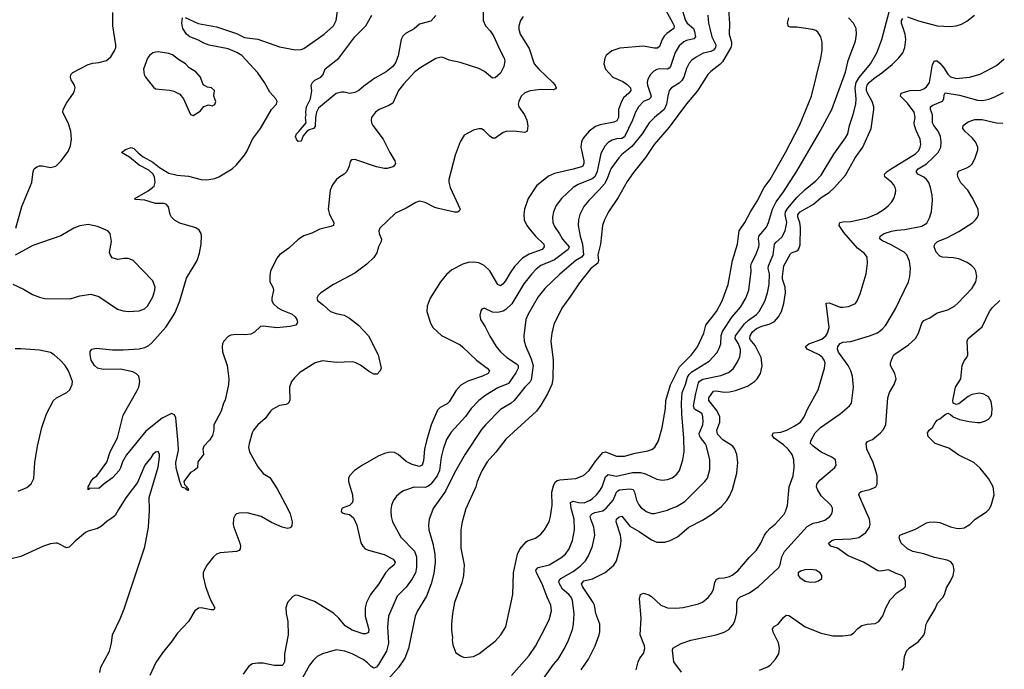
# Model space of a CAD drawing. Header units: inches. Extents: x 1954678 to 2060271, y 904822 to 1016299.
# Tile 372 of 403: x 2052603 to 2059908, y 988815 to 993636. Entities that reach past the tile are written whole.
import ezdxf

# ---------------------------------------------------------------- set-up
doc = ezdxf.new("R2010")
doc.units = ezdxf.units.IN
doc.header["$MEASUREMENT"] = 0
doc.layers.add('C0958', color=7, linetype='Continuous')
doc.layers.add('C0959', color=7, linetype='Continuous')

msp = doc.modelspace()

# ---------------------------------------------------------------- linework, layer by layer
at = {"layer": 'C0958', "color": 5}
for points, elevation in [([(2053336, 990000), (2053310, 989957.6), (2053297, 989943), (2053250, 989911.1), (2053210, 989876.3), (2053179.3, 989860.7), (2053110, 989840.8), (2053090, 989829.8), (2053014.2, 989765.8), (2052970, 989720.5), (2052950, 989717.4), (2052884, 989750), (2052870, 989752.1), (2052830, 989745.8), (2052780.4, 989730), (2052610, 989651.7), (2052530, 989631.7)], 580), ([(2053197.5, 988790), (2053205.7, 988830), (2053267.9, 988950), (2053284.7, 989010), (2053291.5, 989070), (2053347.9, 989190), (2053376.6, 989263.4), (2053530, 989724), (2053558, 989870), (2053564.8, 989990), (2053564.8, 990000)], 580), ([(2054593.4, 990000), (2054608.9, 989970), (2054623.1, 989910), (2054621.4, 989878.6), (2054610, 989864), (2054590, 989859.3), (2054550, 989869.6), (2054470, 989905.7), (2054393.2, 989950), (2054290, 989975.6), (2054230, 989973.6), (2054212.1, 989967.9), (2054201.7, 989958.3), (2054190, 989935.3), (2054186.5, 989890), (2054190.3, 989870), (2054236.9, 989750), (2054241.5, 989730), (2054239.5, 989710), (2054230, 989697.6), (2054210.2, 989689.8), (2054090, 989678.4), (2054062.6, 989670), (2054040.7, 989650), (2053992.8, 989590), (2053970.3, 989550), (2053965, 989530), (2053964.3, 989504.3), (2053980.7, 989430), (2054015.5, 989335.5), (2054050.4, 989270), (2054043.5, 989256.5), (2054024.4, 989255.6), (2053949.1, 989270.9), (2053930, 989269.7), (2053901.1, 989250), (2053854.6, 989170), (2053770, 989080.4), (2053734.3, 989025.7), (2053662.3, 988937.7), (2053613.8, 988866.2), (2053569.2, 988770)], 580), ([(2054991.4, 990000), (2054986.9, 989986.9), (2054995.9, 989975.9), (2055010, 989970.6), (2055050, 989964.9), (2055079.1, 989939.1), (2055105.1, 989885.1), (2055133.7, 989753.7), (2055147.8, 989727.8), (2055164.9, 989710), (2055190, 989698.5), (2055307.1, 989667.1), (2055372.6, 989632.6), (2055387.4, 989610), (2055381.1, 989590), (2055341.7, 989558.3), (2055317.1, 989530), (2055268, 989450), (2055204.9, 989370), (2055175.6, 989310), (2055166.7, 989270), (2055165.4, 989210), (2055192.1, 989110), (2055191.1, 989088.9), (2055170, 989078.3), (2055150, 989079.2), (2055070, 989105.2), (2055017.4, 989137.4), (2054970, 989195.6), (2054930, 989232.1), (2054790, 989317.6), (2054670, 989362.7), (2054650, 989365.2), (2054630, 989356), (2054590.6, 989310), (2054578.4, 989270), (2054578.7, 989230), (2054593.1, 989170), (2054594.6, 989070), (2054566.2, 988930), (2054566.7, 988870), (2054558.7, 988850), (2054550, 988842), (2054490, 988842.2), (2054410, 988859.9), (2054370, 988861), (2054330, 988854.4), (2054302.9, 988837.2), (2054261.8, 988778.2)], 620), ([(2055357.1, 990000), (2055356, 989990), (2055357.8, 989950), (2055367.8, 989910), (2055430, 989794.6), (2055531.8, 989691.8), (2055545.6, 989650), (2055546.3, 989570), (2055538.7, 989530), (2055514.7, 989485.3), (2055470, 989424), (2055403, 989357), (2055340.2, 989210), (2055330.9, 989130), (2055340.1, 989010), (2055325.2, 988950), (2055265.4, 988850), (2055250, 988830.9), (2055230, 988823.5), (2055210, 988835.1), (2055183, 988863), (2055150, 988887.9), (2055070.5, 988930.5), (2055016, 988950), (2054950, 988959.2), (2054850.2, 988929.8), (2054810, 988909.7), (2054779.1, 988880.9), (2054753.7, 988846.3), (2054689.3, 988730)], 640), ([(2055667.6, 990000), (2055640.8, 989930), (2055636.1, 989883.9), (2055638.8, 989850), (2055668.9, 989748.9), (2055682, 989670), (2055684.8, 989610), (2055674.7, 989525.3), (2055656.3, 989450), (2055621.6, 989358.4), (2055553.8, 989250), (2055536.5, 989210), (2055486.4, 988970), (2055461.3, 988898.7), (2055412.5, 988827.5), (2055337.2, 988742.8)], 660), ([(2055910.5, 990000), (2055910, 989999), (2055884.6, 989910), (2055876, 989850), (2055875.1, 989715.1), (2055899.5, 989590), (2055895.8, 989510), (2055883, 989457), (2055828.7, 989310), (2055814.4, 989230), (2055806.4, 989150), (2055805.8, 989105.8), (2055813.4, 989050), (2055810.7, 989030), (2055816.8, 988996.8), (2055838, 988938), (2055882, 988910), (2055902.5, 988902.5), (2055950, 988907.3), (2055970, 988910.7), (2056010, 988930.7), (2056130, 989023), (2056172, 989070), (2056209.4, 989130), (2056261.6, 989370), (2056266.9, 989530), (2056297.4, 989670), (2056314.2, 989705.8), (2056360.1, 989759.9), (2056371, 989769), (2056430, 989788.2), (2056470, 989818), (2056496.2, 989850), (2056530.8, 989909.2), (2056542.2, 989950), (2056548.8, 990000)], 680), ([(2056251.2, 988770), (2056383.2, 988916.8), (2056430, 988986.7), (2056475.3, 989070), (2056530, 989182), (2056547.4, 989250), (2056543.1, 989290), (2056515.9, 989350), (2056479.5, 989450), (2056437.3, 989530), (2056432.3, 989550), (2056450.5, 989569.5), (2056530.7, 989589.3), (2056617.7, 989642.3), (2056651.4, 989670), (2056679.6, 989710), (2056704.2, 989770), (2056719.4, 989850), (2056716.8, 989930), (2056696.2, 990000)], 660), ([(2056490, 988746.7), (2056562.2, 988850), (2056596.8, 988890), (2056645.3, 988970), (2056675.5, 989030), (2056705, 989110), (2056712.4, 989150), (2056715.7, 989230), (2056704.4, 989324.4), (2056695, 989350), (2056678, 989370), (2056629.9, 989410), (2056606.7, 989450), (2056604, 989470), (2056616.9, 989490), (2056710, 989540.5), (2056760.4, 989579.6), (2056799.7, 989620.3), (2056822.3, 989657.7), (2056851.8, 989730), (2056869.8, 989810), (2056861.8, 989870), (2056839.2, 989930), (2056836.3, 989950), (2056841.6, 989958.4), (2056850.7, 989970), (2056870, 989979.9), (2056928.6, 989991.4), (2056940.8, 990000)], 640), ([(2056769.7, 988810), (2056822.4, 988890), (2056873.5, 988990), (2056903.1, 989070), (2056907.2, 989092.8), (2056906.2, 989150), (2056878.2, 989230), (2056866.6, 989290), (2056858.7, 989310), (2056779, 989430), (2056770.6, 989450), (2056788.1, 989471.9), (2056852.5, 989487.5), (2056946.9, 989533.1), (2057010, 989586.7), (2057030, 989620.3), (2057059.9, 989730), (2057066.1, 989770), (2057061.2, 989810), (2057028.7, 989910), (2057031.1, 989930), (2057050, 989947.7), (2057070, 989951.6), (2057130, 989878.2), (2057198.9, 989838.9), (2057290, 989775.8), (2057330, 989758.5), (2057390, 989757.7), (2057430, 989770.3), (2057482.6, 989797.4), (2057566.6, 989870), (2057670, 989920.9), (2057736.6, 989963.4), (2057782, 990000)], 620), ([(2057176, 988810), (2057191.6, 988870), (2057203.2, 988896.8), (2057230, 988932.4), (2057240.7, 988970), (2057238.4, 988990), (2057207.5, 989070), (2057214.2, 989194.3), (2057202.4, 989337.6), (2057209.6, 989370), (2057230, 989379.3), (2057270, 989368.8), (2057290, 989356.5), (2057358.7, 989290), (2057410, 989271.3), (2057470, 989269), (2057526.3, 989273.7), (2057639.3, 989300.7), (2057670, 989313.7), (2057712.1, 989347.9), (2057738.2, 989381.8), (2057750.9, 989409.1), (2057760.6, 989459.4), (2057770, 989481.3), (2057790, 989492.2), (2057830, 989494.7), (2057870, 989504.4), (2057890, 989513.1), (2057930, 989546), (2058014.1, 989645.9), (2058070, 989698.9), (2058102.6, 989750), (2058128.9, 989810), (2058145.2, 989834.8), (2058170, 989861.3), (2058209, 989891), (2058273.7, 989966.3), (2058287.9, 989992), (2058290.4, 990000)], 580), ([(2057232.7, 990000), (2057250, 989986.9), (2057290, 989971.3), (2057310, 989971.3), (2057410, 989997.2), (2057417.1, 990000)], 640), ([(2057512.5, 988792.5), (2057456.9, 988870), (2057445.9, 988954.1), (2057448.3, 988971.7), (2057510, 989006), (2057582, 989030), (2057769.8, 989070.2), (2057830, 989090.4), (2057863.7, 989110), (2057894.9, 989145.1), (2057908.4, 989171.5), (2057922.6, 989237.4), (2057922.8, 989310), (2057930, 989336.4), (2057947, 989350), (2058016.6, 989383.4), (2058084.7, 989430), (2058236.2, 989570), (2058246, 989590), (2058258.7, 989650), (2058277.7, 989690), (2058444.6, 989875.4), (2058490, 989899.1), (2058530, 989905.8), (2058577.3, 989922.7), (2058613, 989950), (2058628.3, 989970), (2058634.7, 989990), (2058634.2, 990000)], 560), ([(2058090.8, 988809.2), (2058150, 988832.9), (2058170, 988846), (2058209.8, 988890), (2058234.5, 988930), (2058240.8, 988970), (2058232.2, 989012.2), (2058192.8, 989090), (2058188.1, 989111.9), (2058196, 989130), (2058230, 989150.5), (2058270, 989199.1), (2058290, 989215.5), (2058310, 989214.4), (2058330, 989202.6), (2058430, 989130.3), (2058550, 989083.8), (2058635.5, 989064.5), (2058710, 989064), (2058769.4, 989070.6), (2058790, 989082.8), (2058821, 989119), (2058850, 989139.1), (2058889.6, 989150.3), (2058950, 989154.4), (2058977, 989170), (2059007.8, 989212.2), (2059029.8, 989270), (2059061, 989330), (2059110, 989383.1), (2059162.7, 989417.3), (2059175.1, 989430), (2059176.2, 989470), (2059167, 989490), (2059149.2, 989510), (2059105.1, 989525.1), (2059050, 989552), (2058990, 989542.9), (2058970, 989545.1), (2058862.6, 989610), (2058750, 989656.5), (2058670, 989714.8), (2058621.2, 989730), (2058603.6, 989750), (2058629.6, 989770), (2058650, 989778.5), (2058770, 989784.5), (2058830, 989794), (2058880.5, 989830), (2058907.2, 989870), (2058911.8, 989890), (2058907, 989930), (2058877, 990000)], 540), ([(2059150, 988807.3), (2059159.7, 988830), (2059167.1, 988910), (2059185.2, 988954.8), (2059204.5, 988975.5), (2059270, 989019.5), (2059310, 989068.2), (2059319.2, 989090), (2059328.4, 989150), (2059335.5, 989164.4), (2059396.4, 989263.6), (2059413.8, 989306.2), (2059453.2, 989346.8), (2059465.4, 989370), (2059480.5, 989419.5), (2059510, 989468), (2059528.4, 989510), (2059535.4, 989550), (2059529.6, 989590), (2059511.6, 989611.6), (2059483.9, 989623.9), (2059390, 989645.7), (2059310, 989671.9), (2059230, 989689.2), (2059190, 989708.9), (2059143.7, 989750), (2059129.4, 989790), (2059134, 989810), (2059250, 989855.6), (2059330, 989903), (2059350, 989908.2), (2059389.5, 989910.5), (2059430, 989905.3), (2059510, 989872.8), (2059550, 989863.6), (2059578.8, 989861.2), (2059610, 989866), (2059652.3, 989890), (2059692.3, 989930), (2059776.8, 989983.2), (2059792.5, 990000)], 520)]:
    msp.add_lwpolyline(points, dxfattribs=dict(at, elevation=elevation))
at = {"layer": 'C0958', "color": 5, "elevation": 560}
msp.add_lwpolyline([(2058470, 989556.9), (2058427.1, 989552.9), (2058395.9, 989544.1), (2058378.8, 989530), (2058378.8, 989510), (2058390, 989496), (2058430, 989468), (2058470, 989462), (2058510, 989464.9), (2058529.4, 989470.6), (2058555.3, 989490), (2058555.3, 989510), (2058542, 989530), (2058508.7, 989550)], close=True, dxfattribs=at)
at = {"layer": 'C0959', "color": 5}
for points, elevation in [([(2057351.7, 993790), (2057448.9, 993610), (2057457.7, 993590), (2057456.2, 993570), (2057405, 993535), (2057385.3, 993514.7), (2057370.1, 993489.9), (2057350, 993438), (2057334.2, 993425.8), (2057310, 993426.1), (2057230, 993440.6), (2057054.8, 993425.2), (2056995.8, 993404.2), (2056954, 993370), (2056944.9, 993350), (2056936.3, 993310), (2056948, 993270), (2057003, 993210), (2057078, 993178), (2057110, 993155.9), (2057133.8, 993130), (2057136.3, 993110), (2057122, 993090), (2057083.6, 993056.4), (2057066.8, 993030), (2057046.3, 992970), (2057045, 992910), (2057034.3, 992885.7), (2057010, 992875), (2056910, 992857), (2056875.4, 992844.6), (2056828, 992810), (2056783.3, 992756.6), (2056770.7, 992729.3), (2056765, 992690), (2056788.5, 992590), (2056788.8, 992570), (2056780.2, 992550), (2056770, 992543.4), (2056710, 992526.8), (2056570, 992495.2), (2056525.3, 992474.7), (2056436.9, 992403.1), (2056375.5, 992310), (2056349.3, 992230), (2056344.2, 992190), (2056346.9, 992150), (2056365.5, 992110), (2056390, 992076), (2056429.1, 992030), (2056492.6, 991970), (2056494.9, 991950), (2056479, 991930), (2056383.7, 991896.3), (2056333.7, 991866.3), (2056275.1, 991804.9), (2056241.2, 991758.8), (2056210, 991702.7), (2056190, 991675.6), (2056170, 991661.7), (2056150, 991671.1), (2056090, 991772.5), (2056050, 991811.6), (2056010, 991830.7), (2055970, 991837.4), (2055930, 991835.1), (2055890, 991823.1), (2055810, 991779.1), (2055770, 991744.7), (2055723.7, 991690), (2055647, 991570), (2055625.3, 991510), (2055624.2, 991470), (2055650, 991382.8), (2055670, 991350.4), (2055733.1, 991293.1), (2055870, 991222), (2055890, 991206.9), (2055992.8, 991110), (2056070.3, 991050), (2056088.8, 991030), (2056078.7, 991010), (2056035.8, 990990), (2055926.6, 990953.4), (2055875.9, 990924.1), (2055837.8, 990882.2), (2055790, 990799.7), (2055773.9, 990786.1), (2055722.5, 990757.4), (2055702.7, 990737.3), (2055656.8, 990630), (2055620.9, 990510), (2055605.7, 990450), (2055597.6, 990362.4), (2055588.5, 990330), (2055570, 990319.8), (2055514.8, 990334.8), (2055470, 990356.4), (2055409.6, 990410), (2055383, 990423), (2055350, 990427.7), (2055310, 990417.2), (2055262.8, 990397.2), (2055145.5, 990330), (2055088, 990290), (2055050.4, 990250), (2055042.4, 990230), (2055042, 990210), (2055071.3, 990110), (2055074.7, 990065.3), (2055070, 990049.4), (2055050, 990029.5), (2054994.8, 990010), (2054991.4, 990000)], 620), ([(2057492.7, 993790), (2057544, 993630), (2057556.3, 993610), (2057601.3, 993570), (2057610.1, 993550), (2057617.7, 993510), (2057605.8, 993494.2), (2057550, 993481.1), (2057530, 993471.2), (2057496.9, 993443.1), (2057465.9, 993394.1), (2057431.4, 993288.6), (2057422.6, 993277.4), (2057410, 993269.1), (2057350, 993271.5), (2057330, 993266.8), (2057306.7, 993253.3), (2057282, 993230), (2057264.3, 993195.7), (2057259.4, 993170), (2057261, 993150), (2057287.1, 993070), (2057283, 993057), (2057272.7, 993047.3), (2057230, 993029), (2057194.3, 992990), (2057171.1, 992948.9), (2057148.4, 992890), (2057090, 992767.9), (2057070, 992755), (2057030, 992752.5), (2056998.4, 992741.6), (2056970, 992724), (2056943.2, 992696.8), (2056915.8, 992644.2), (2056887.4, 992510), (2056870.1, 992469.9), (2056850, 992455.5), (2056745.6, 992414.4), (2056709.1, 992390.9), (2056623.6, 992310), (2056583.8, 992256.2), (2056563.6, 992210), (2056556.9, 992170), (2056558, 992130), (2056570, 992101.3), (2056608.2, 992048.2), (2056630, 992008.4), (2056678.5, 991950), (2056672.8, 991930), (2056570, 991855.2), (2056470, 991812.7), (2056435.1, 991784.9), (2056401.8, 991750), (2056344.2, 991675.8), (2056253, 991527), (2056210, 991485.3), (2056190, 991473.3), (2056150, 991462), (2056110, 991466.3), (2056050, 991494.5), (2056032.7, 991487.3), (2056024.2, 991475.8), (2056016.1, 991443.9), (2056022, 991410), (2056056.7, 991356.7), (2056090, 991286.4), (2056136.9, 991210), (2056170.9, 991170.9), (2056216.9, 991130), (2056290, 991082.6), (2056300.2, 991070), (2056300.4, 991050), (2056284.4, 991015.6), (2056230, 990936.8), (2056150, 990904.5), (2056061.7, 990850), (2056010, 990810.9), (2055951.4, 990750), (2055909.6, 990690.5), (2055804.4, 990575.6), (2055770, 990519.7), (2055745, 990450), (2055730.9, 990390), (2055718.3, 990290), (2055699.1, 990250), (2055652.6, 990190), (2055630, 990172.8), (2055610, 990165), (2055530, 990167.2), (2055450, 990138.7), (2055430, 990127.6), (2055399.6, 990100.4), (2055373.9, 990066.1), (2055360.3, 990030), (2055357.1, 990000)], 640), ([(2052575.1, 992090), (2052618, 992250), (2052692.9, 992427.1), (2052702, 992510), (2052709.4, 992530), (2052730, 992544.4), (2052750, 992551.3), (2052770, 992551.3), (2052830, 992538.9), (2052870, 992550.4), (2052910, 992588.4), (2052961.4, 992658.6), (2052979.3, 992700.7), (2052987.4, 992750), (2052982.2, 992810), (2052964.4, 992864.4), (2052923.6, 992950), (2052924.2, 992970), (2052950, 993016.3), (2053000.7, 993090), (2053010, 993112), (2053013.6, 993130), (2053009.6, 993150), (2052983.5, 993190), (2052979.7, 993210), (2052982.9, 993230), (2052996.3, 993243.7), (2053110, 993303.8), (2053146.2, 993313.8), (2053190, 993318.4), (2053245.4, 993334.6), (2053278.4, 993361.6), (2053309.7, 993410), (2053316.3, 993430), (2053316.3, 993450), (2053294.2, 993590), (2053292.8, 993690)], 580), ([(2056042.6, 993710), (2056041.7, 993630), (2056058.7, 993590), (2056093.4, 993553.4), (2056117.3, 993517.3), (2056166.6, 993406.6), (2056198, 993350), (2056203.1, 993330), (2056194.9, 993290), (2056170, 993239.3), (2056130, 993203.7), (2056110, 993202.9), (2056050.7, 993250.7), (2056010, 993273.7), (2055870, 993318.3), (2055790, 993336.9), (2055750, 993353.6), (2055730, 993357.6), (2055690, 993349.6), (2055577.8, 993282.2), (2055535.5, 993250), (2055450, 993158.4), (2055412.2, 993110), (2055370, 993018), (2055340.5, 992999.5), (2055270, 992969.6), (2055243, 992950), (2055219.9, 992920.1), (2055213.4, 992910), (2055210.6, 992890), (2055213.4, 992870), (2055223, 992850), (2055300.5, 992750), (2055348.4, 992650), (2055385.5, 992590), (2055390, 992568.7), (2055378.8, 992550), (2055370, 992545.1), (2055330, 992532), (2055308.3, 992531.7), (2055250, 992543.5), (2055090, 992599.6), (2055064.1, 992595.9), (2055055.5, 992584.5), (2055048, 992550), (2055030.3, 992509.7), (2055010.7, 992490), (2054970, 992466), (2054950, 992447.6), (2054922.8, 992410), (2054906.2, 992370), (2054891.3, 992230), (2054901.3, 992190), (2054934.3, 992130), (2054930.4, 992110), (2054910, 992100.4), (2054830, 992082.7), (2054770, 992052.6), (2054710, 992033.1), (2054670, 992004.8), (2054599.5, 991940.5), (2054530, 991890.5), (2054510, 991866.8), (2054464.5, 991770), (2054457.6, 991737.6), (2054459.5, 991690), (2054481.3, 991650), (2054484.9, 991630), (2054472.2, 991570), (2054474, 991550), (2054486.6, 991526.6), (2054518.2, 991498.2), (2054550, 991479.7), (2054624, 991450), (2054647.3, 991430), (2054658.8, 991410), (2054662.8, 991390), (2054650.8, 991370), (2054610, 991358.9), (2054510, 991349.7), (2054410, 991360.9), (2054390, 991359), (2054344, 991316), (2054316.7, 991303.3), (2054270, 991296.9), (2054210, 991300.3), (2054170, 991293.8), (2054150, 991283.9), (2054117.6, 991250), (2054107.7, 991230), (2054104.3, 991210), (2054108.3, 991171.7), (2054142.6, 991070), (2054154.4, 990970), (2054152.7, 990930), (2054127.5, 990812.5), (2054114.8, 990790), (2054096.3, 990730), (2054043.8, 990630), (2054043.8, 990590), (2054032.7, 990550), (2054010, 990516), (2053967.7, 990470), (2053962, 990450), (2053966, 990410), (2053924.9, 990355.1), (2053921, 990310), (2053898, 990290), (2053870, 990276), (2053821, 990210), (2053825.4, 990185.4), (2053842, 990170), (2053842, 990162), (2053850, 990162), (2053854.4, 990145.6), (2053850, 990142), (2053838, 990150), (2053838, 990158), (2053810, 990165.2), (2053806, 990170), (2053790, 990208), (2053762.7, 990310), (2053762.3, 990350), (2053779.7, 990440.3), (2053779.6, 990490), (2053761.3, 990681.3), (2053750, 990704.5), (2053730, 990713.6), (2053659.9, 990680.1), (2053537.3, 990582.7), (2053394.2, 990405.8), (2053365.9, 990354.1), (2053351.1, 990310), (2053339.6, 990290), (2053290, 990236.2), (2053228.5, 990191.5), (2053190, 990156), (2053121, 990159), (2053110, 990148), (2053109.4, 990170), (2053118.9, 990181.1), (2053129.6, 990210), (2053150, 990233.4), (2053175.3, 990250), (2053248.2, 990351.8), (2053274.2, 990430), (2053327.2, 990532.8), (2053370, 990701.6), (2053474.8, 990885.2), (2053485.6, 990910), (2053494.2, 990950), (2053486, 990990), (2053469.1, 991009.1), (2053443.1, 991023.1), (2053350, 991042.9), (2053221.1, 991041.1), (2053179.3, 991050), (2053157.2, 991070), (2053134, 991110), (2053125.2, 991150), (2053126, 991174), (2053138, 991190), (2053170, 991198.8), (2053290, 991186.7), (2053370, 991186.7), (2053490, 991194.7), (2053530, 991202.8), (2053560.8, 991219.2), (2053582.8, 991237.2), (2053686.5, 991353.5), (2053734.9, 991425.1), (2053755.8, 991464.2), (2053791.3, 991548.7), (2053840.9, 991719.1), (2053918.8, 991850), (2053935.5, 991904.5), (2053948.6, 991970), (2053951.1, 992031.1), (2053948.1, 992050), (2053934.6, 992074.6), (2053910, 992092.1), (2053790, 992126.5), (2053750, 992149), (2053729.9, 992169.9), (2053718.6, 992190), (2053706.3, 992246.3), (2053690, 992266.9), (2053670, 992271.7), (2053610, 992272.9), (2053530, 992297.6), (2053461.5, 992301.5), (2053457.2, 992310), (2053554.7, 992365.3), (2053599.1, 992400.9), (2053608.4, 992430), (2053603.5, 992470), (2053591.6, 992491.6), (2053560.8, 992520.8), (2053490, 992556.4), (2053416.2, 992616.2), (2053359, 992650), (2053387.9, 992672.1), (2053430, 992687.3), (2053450, 992680.7), (2053485.3, 992645.2), (2053519.4, 992619.4), (2053590, 992579), (2053640.1, 992540.1), (2053710, 992496.6), (2053770, 992481.9), (2053854.2, 992474.2), (2053950, 992449.4), (2053991.5, 992448.5), (2054050, 992457.7), (2054080.9, 992470), (2054179.3, 992530), (2054210, 992559.1), (2054270, 992630.5), (2054290, 992662), (2054330.9, 992750), (2054388.7, 992830), (2054469.8, 992970.2), (2054507.8, 993010), (2054512.4, 993030), (2054503.6, 993050), (2054458.2, 993098.2), (2054418.6, 993170), (2054370, 993242.7), (2054249.9, 993369.9), (2054212.9, 993392.9), (2054150, 993420.9), (2054007.7, 993447.7), (2053970, 993461.8), (2053930, 993485), (2053864.2, 993510), (2053839.6, 993530), (2053814, 993570), (2053805.1, 993610), (2053809.6, 993650.4)], 560), ([(2053830, 993652.7), (2053927.1, 993607.1), (2054062.5, 993582.5), (2054210, 993533.5), (2054270, 993505.5), (2054370, 993490.7), (2054530, 993434.7), (2054650, 993413.2), (2054690, 993414.3), (2054710, 993421.7), (2054860.7, 993530), (2054930, 993590.6), (2054951.1, 993630), (2054963, 993717)], 560), ([(2055690, 993668.7), (2055653.5, 993626.5), (2055570, 993602.4), (2055530, 993569.1), (2055466.1, 993533.9), (2055445.9, 993514.1), (2055433.2, 993490), (2055410, 993367.6), (2055390, 993315.8), (2055372.4, 993290), (2055320.9, 993250), (2055238.3, 993201.7), (2055156.7, 993143.3), (2055118.8, 993110), (2055090, 993097), (2055050, 993089.4), (2055010, 993099.3), (2054990, 993099.3), (2054950, 993089.2), (2054820.7, 992979.3), (2054806, 992950), (2054797.3, 992910), (2054795.3, 992844.7), (2054782, 992830), (2054750, 992819), (2054730, 992804), (2054705.5, 992774.5), (2054690, 992735.3), (2054670, 992733.2), (2054656, 992750), (2054649.5, 992770), (2054656, 992790), (2054674.2, 992805.8), (2054728, 992870), (2054722, 992910), (2054729, 992930), (2054725.2, 992950), (2054729.4, 992989.4), (2054760.9, 993050), (2054769.5, 993109.5), (2054766, 993150), (2054775.3, 993170), (2054792.9, 993187.1), (2054837.2, 993210), (2054855.1, 993230), (2054870, 993270.6), (2054970, 993350.3), (2055089.8, 993510), (2055169.8, 993590), (2055214.8, 993670)], 540), ([(2057709.3, 993670), (2057714, 993610), (2057722.8, 993570), (2057738.9, 993510), (2057766.7, 993450), (2057764.4, 993430), (2057750, 993409.8), (2057730, 993400.8), (2057672.7, 993387.3), (2057620.8, 993359.2), (2057590, 993336), (2057570, 993314), (2057550, 993274), (2057529.4, 993210), (2057515.7, 993184.3), (2057495.7, 993164.3), (2057439.6, 993130), (2057422.8, 993110), (2057410.8, 993069.2), (2057402.2, 993010), (2057385.1, 992970), (2057313.2, 992910), (2057273, 992870), (2057220.8, 992790), (2057145.7, 992694.3), (2057070, 992635.4), (2057047.8, 992612.2), (2056988.9, 992530), (2056959, 992450), (2056941.1, 992418.9), (2056904.9, 992375.1), (2056824.8, 992295.2), (2056788.3, 992250), (2056759.7, 992190), (2056749.3, 992150), (2056745.6, 992110), (2056760.4, 992030), (2056779.4, 991970), (2056785.1, 991890), (2056770, 991874.4), (2056729.7, 991850.3), (2056610, 991748.7), (2056499.6, 991640.4), (2056450, 991578.9), (2056374.7, 991450), (2056359.1, 991410), (2056342.2, 991290), (2056346.4, 991250), (2056356.9, 991210), (2056398.3, 991118.3), (2056412.3, 991070), (2056397.3, 990962.7), (2056390.9, 990949.1), (2056350, 990908.7), (2056271.4, 990810), (2056248.8, 990790), (2056170, 990742), (2056059.1, 990630), (2056030, 990593.7), (2055907.7, 990412.3), (2055830, 990272.6), (2055762.3, 990137.7), (2055671, 990009), (2055667.6, 990000)], 660), ([(2057862.2, 993710), (2057869.3, 993610), (2057867.3, 993530), (2057884.8, 993470), (2057885, 993450), (2057878.8, 993430), (2057816.1, 993323.9), (2057796.7, 993303.3), (2057730, 993252.8), (2057709.2, 993230), (2057631.1, 993108.9), (2057550, 993012.4), (2057420.9, 992839.1), (2057310, 992709.8), (2057246.8, 992613.2), (2057156.8, 992503.2), (2057110, 992435.8), (2057042.6, 992317.4), (2056972.4, 992210), (2056941.3, 992150), (2056926.9, 992110), (2056912.7, 991970), (2056891.9, 991890), (2056896.6, 991850), (2056891.2, 991830), (2056840.2, 991790), (2056755.7, 991684.3), (2056690, 991583.5), (2056624.5, 991495.5), (2056565.6, 991374.4), (2056550.2, 991309.8), (2056544.7, 991250), (2056559.7, 991110), (2056558.2, 990970), (2056550.1, 990929.9), (2056519.6, 990860.4), (2056470, 990774.3), (2056436.1, 990730), (2056210, 990522.4), (2056134.5, 990425.5), (2056070, 990354.7), (2056031.2, 990288.8), (2055998, 990210), (2055987.4, 990170), (2055910.5, 990000)], 680), ([(2057417.1, 990000), (2057476.6, 990023.4), (2057538.5, 990061.5), (2057686.6, 990210), (2057705.2, 990234.8), (2057722.2, 990297.8), (2057723.1, 990370), (2057699.4, 990470), (2057689.8, 990490), (2057654.7, 990534.7), (2057646.5, 990550), (2057645.2, 990565.2), (2057670.5, 990630), (2057674.4, 990654.4), (2057672.3, 990690), (2057665.3, 990710), (2057657.4, 990717.4), (2057610, 990746.8), (2057603.1, 990770), (2057619.2, 990860.8), (2057639.5, 990940.5), (2057646.9, 990953.1), (2057671.8, 990968.2), (2057804, 990996), (2057862, 991018), (2057895.6, 991044.4), (2057926.8, 991093.2), (2057945.4, 991134.6), (2057951.7, 991168.3), (2057950.5, 991189.5), (2057937.1, 991230), (2057912.1, 991270), (2057913.4, 991290), (2057980.7, 991379.3), (2058010, 991406.1), (2058070, 991447.8), (2058089.8, 991470), (2058131.7, 991548.3), (2058152.4, 991610), (2058164.2, 991670), (2058166.6, 991750), (2058156.5, 991790), (2058157.8, 991810), (2058193.2, 991890), (2058203.4, 991970), (2058215, 991985), (2058258.8, 992021.2), (2058281.7, 992070), (2058294.2, 992130), (2058281.9, 992190), (2058284.8, 992210), (2058302.2, 992237.8), (2058370, 992316.6), (2058430, 992375.4), (2058510, 992439.7), (2058550, 992483.2), (2058642.7, 992637.3), (2058730, 992758.9), (2058747.8, 992790), (2058759.8, 992850), (2058788, 992932), (2058805.9, 993010), (2058808.1, 993050), (2058800.8, 993130), (2058808.9, 993170), (2058831.8, 993208.2), (2058915.4, 993310), (2058962, 993390), (2058998.7, 993490), (2059056.3, 993703.7)], 640), ([(2059190, 993658.9), (2059271.9, 993628.1), (2059410, 993590.2), (2059510, 993585.2), (2059550, 993590.2), (2059590, 993604), (2059630, 993625.2), (2059686.6, 993670)], 620), ([(2056339, 993661), (2056317.8, 993630), (2056305.3, 993590), (2056305.9, 993565.9), (2056316, 993530), (2056382.6, 993422.6), (2056419.7, 993310), (2056453.5, 993270), (2056558.5, 993170), (2056574.7, 993150), (2056582, 993130), (2056577.4, 993122.6), (2056563.4, 993116.6), (2056470, 993118), (2056391, 993109), (2056350, 993092.4), (2056324, 993070), (2056305.2, 993030), (2056302.2, 993010), (2056305.4, 992990), (2056348.5, 992930), (2056366.7, 992890), (2056372.1, 992848), (2056368, 992810), (2056350, 992798), (2056270, 992809.8), (2056213.3, 992806.7), (2056190, 992798.3), (2056130, 992757.6), (2056110, 992757.6), (2056090, 992772), (2056050, 992815.1), (2056030, 992826.6), (2056010, 992827), (2055970, 992816.2), (2055901.7, 992778.3), (2055870.3, 992729.7), (2055834, 992630), (2055787.2, 992450), (2055786, 992430), (2055797.3, 992390), (2055870.4, 992230), (2055863.8, 992216.2), (2055851.3, 992208.7), (2055830, 992207.8), (2055710, 992234.2), (2055683.2, 992243.2), (2055610, 992280.7), (2055570, 992288.3), (2055541.1, 992278.9), (2055470, 992238.4), (2055390, 992200.7), (2055274.4, 992090), (2055266.7, 992070), (2055270.4, 992050), (2055288.2, 992008.2), (2055284.2, 991990), (2055264, 991950), (2055253.4, 991906.6), (2055229.2, 991870.8), (2055177.7, 991822.3), (2055090, 991754.5), (2054931, 991670), (2054838, 991610), (2054816, 991590), (2054807.3, 991570), (2054814.8, 991550), (2054857.7, 991517.7), (2054907.7, 991470), (2054950, 991454.9), (2055010, 991443.7), (2055050, 991421.1), (2055117, 991370), (2055190, 991290.4), (2055261.5, 991150), (2055283.7, 991050), (2055276.5, 991030), (2055255.2, 991004.8), (2055230, 991005), (2055190, 991028), (2055132, 991072), (2055091.7, 991091.7), (2055070, 991096.5), (2054950, 991093.3), (2054850, 991103.8), (2054794.9, 991090), (2054681.8, 991018.2), (2054641.4, 990978.6), (2054620.3, 990950), (2054603.6, 990910), (2054606.6, 990813.4), (2054597.3, 990790), (2054578.7, 990781.3), (2054530, 990773), (2054476.7, 990743.3), (2054462.4, 990730), (2054424.4, 990675.6), (2054370.3, 990629.7), (2054337.6, 990590), (2054327.4, 990570), (2054304.2, 990490), (2054301.4, 990461.4), (2054307, 990430), (2054370, 990317), (2054410, 990268.7), (2054458, 990238), (2054513.9, 990153.9), (2054593.4, 990000)], 580), ([(2056548.8, 990000), (2056552.8, 990030), (2056551.4, 990130), (2056562.5, 990177.5), (2056576.3, 990203.7), (2056590, 990215.2), (2056610, 990221.8), (2056730, 990231.9), (2056786.3, 990253.7), (2056828.6, 990291.4), (2056877.1, 990362.9), (2056930, 990423.8), (2056950, 990428.7), (2057030, 990395.8), (2057090, 990395.8), (2057170, 990419), (2057263.9, 990436.1), (2057293.2, 990446.8), (2057315.5, 990464.5), (2057343.1, 990510), (2057370.6, 990609.4), (2057393.7, 990750), (2057395.8, 990810), (2057432.7, 990927.3), (2057499.5, 991060.5), (2057588.2, 991150), (2057632.2, 991207.8), (2057679.8, 991310), (2057694.2, 991370), (2057771.7, 991470), (2057816, 991550), (2057859.5, 991670), (2057890.5, 991850), (2057929.2, 991970), (2057942.1, 992070), (2057983.2, 992130), (2058025.7, 992210), (2058075.7, 992290), (2058127.3, 992390), (2058170, 992450.3), (2058285.5, 992650), (2058388.5, 992850), (2058477.1, 993070), (2058547.2, 993350), (2058557.2, 993410), (2058556.8, 993470), (2058546.6, 993510), (2058524, 993544), (2058510, 993555.1), (2058484, 993564), (2058370, 993580.5), (2058320.7, 993580.7), (2058307.1, 993587.1), (2058298.5, 993610), (2058309.6, 993650.4)], 680), ([(2056696.2, 990000), (2056693.3, 990010), (2056690, 990053), (2056710, 990062.6), (2056750, 990052.6), (2056790, 990051.5), (2056830, 990067.4), (2056850, 990080.9), (2056882.5, 990110), (2056910, 990143.6), (2056924.3, 990170), (2056950, 990244.7), (2056970, 990261.4), (2057030, 990249.5), (2057150, 990276.3), (2057210, 990274.4), (2057245.8, 990265.8), (2057330, 990226.7), (2057370, 990217.7), (2057410, 990223.6), (2057443.5, 990236.5), (2057477.5, 990262.5), (2057499.1, 990290), (2057524.2, 990370), (2057532.8, 990430), (2057529.8, 990530.2), (2057515.5, 990710), (2057514, 990790), (2057518.6, 990870), (2057542.9, 990930), (2057557.2, 990982.8), (2057570, 991003.9), (2057590, 991022.9), (2057717.8, 991102.2), (2057775.3, 991164.7), (2057790.7, 991190), (2057805.2, 991230), (2057808.4, 991291.6), (2057816.9, 991323.1), (2057888.1, 991430), (2057950, 991502.4), (2057989.8, 991570), (2058012.2, 991630), (2058029.9, 991770), (2058028, 991810), (2058031.7, 991830), (2058063.7, 991890), (2058086.2, 991950), (2058089.8, 991970), (2058083.7, 992010), (2058088.1, 992030), (2058143.3, 992096.7), (2058158.7, 992130), (2058188.1, 992230), (2058214.9, 992285.1), (2058270, 992359.6), (2058368.3, 992511.7), (2058542.2, 992810), (2058629.8, 992970), (2058730, 993246.4), (2058750, 993333.4), (2058804, 993476), (2058810.9, 993530), (2058808.3, 993570), (2058788.2, 993610), (2058751.4, 993651.4)], 660), ([(2057782, 990000), (2057810, 990022.6), (2057850, 990068.5), (2057870, 990099.3), (2057891.6, 990150), (2057922.5, 990270), (2057930.7, 990350), (2057923.4, 990410), (2057909.3, 990449.3), (2057893.3, 990470), (2057819.3, 990519.3), (2057781, 990561), (2057776.4, 990590), (2057796.7, 990650), (2057796.7, 990690), (2057775.3, 990735.3), (2057714.8, 990810), (2057715.8, 990830), (2057750, 990879.3), (2057770, 990882), (2057830, 990871.5), (2057870, 990875.3), (2057914.7, 990885.3), (2058003.8, 990916.2), (2058055.8, 990950), (2058075.1, 990970), (2058100.4, 991010), (2058112, 991068), (2058103.7, 991130), (2058058.8, 991218.8), (2058023.1, 991263.1), (2058019.9, 991270), (2058022.3, 991290), (2058040.2, 991319.8), (2058070, 991345), (2058110, 991362.3), (2058163.9, 991376.1), (2058202.4, 991397.6), (2058234, 991430), (2058254.6, 991470), (2058273.6, 991530), (2058284.3, 991610), (2058281.4, 991650), (2058263.5, 991710), (2058262.2, 991730), (2058271.2, 991808.8), (2058322.5, 991897.5), (2058330, 991906.9), (2058375.9, 991924.1), (2058384.2, 991935.8), (2058393.7, 991966.3), (2058395.3, 992095.3), (2058390.4, 992130), (2058376.9, 992170), (2058376.7, 992190), (2058393.2, 992210), (2058491.7, 992268.3), (2058550, 992315.7), (2058610, 992354), (2058648.9, 992390), (2058730, 992482.3), (2058801, 992610), (2058859.3, 992690), (2058921, 992830), (2058939.9, 992970), (2058939.2, 992990), (2058927.4, 993030), (2058893.1, 993090), (2058886.4, 993110), (2058885.1, 993130), (2058890.3, 993149.7), (2058905.2, 993170), (2058939.5, 993200.5), (2058999, 993241), (2059076.1, 993303.9), (2059126.2, 993353.8), (2059154.4, 993390), (2059170.4, 993429.6), (2059177.1, 993490), (2059172.6, 993530), (2059145.1, 993610), (2059146.4, 993630), (2059154.3, 993645.7)], 620), ([(2058290.4, 990000), (2058299.8, 990030), (2058311.8, 990170), (2058340.8, 990250), (2058348, 990312), (2058347.1, 990370), (2058335.3, 990410), (2058303.9, 990450), (2058270, 990480.8), (2058200.3, 990530), (2058186.5, 990553.5), (2058192.9, 990567.1), (2058199, 990570), (2058250, 990575.4), (2058294.7, 990590), (2058350, 990618.7), (2058395.4, 990650), (2058423, 990690), (2058449.4, 990750.6), (2058527.8, 990890), (2058574.5, 991050), (2058578.4, 991090), (2058572.9, 991110), (2058559.8, 991130), (2058533.6, 991150), (2058445.1, 991190), (2058432.6, 991210), (2058458.9, 991230), (2058555.2, 991264.8), (2058584.8, 991290), (2058597.5, 991310), (2058609.3, 991350.7), (2058587.2, 991532.8), (2058610, 991535.6), (2058690, 991504), (2058710, 991502.3), (2058752.1, 991507.9), (2058803.7, 991530), (2058817.6, 991550), (2058838.9, 991601.1), (2058883.5, 991750), (2058894.2, 991830), (2058890, 991874), (2058870, 991901.5), (2058819.5, 991939.5), (2058716.5, 992056.5), (2058683.1, 992110), (2058688.4, 992130), (2058710, 992135.9), (2058770, 992139.8), (2058893.8, 992166.2), (2058963.3, 992196.7), (2059017.6, 992230), (2059046.1, 992253.9), (2059074.9, 992285.1), (2059089.6, 992310), (2059102, 992350), (2059102.6, 992370), (2059099.1, 992390), (2059088.5, 992410), (2059071, 992430), (2059021.2, 992470), (2059019.8, 992490), (2059038.8, 992510), (2059067.7, 992530), (2059250, 992641.3), (2059274, 992666), (2059285, 992690), (2059287.9, 992710), (2059283, 992750), (2059253.6, 992813.6), (2059242.1, 992850), (2059240.5, 992870), (2059248, 992910), (2059238.8, 992950), (2059190, 993017.4), (2059137.7, 993070), (2059142.7, 993090), (2059207.3, 993110), (2059286.4, 993113.6), (2059310, 993122.7), (2059330, 993136.9), (2059352.1, 993170), (2059375, 993305), (2059390, 993332.2), (2059410, 993330.1), (2059430, 993313), (2059459.6, 993279.6), (2059490, 993232.8), (2059510, 993212.6), (2059550, 993199.2), (2059650, 993210.2), (2059728.3, 993231.7), (2059850, 993295.3), (2059908.3, 993345)], 580), ([(2058634.2, 990000), (2058633.7, 990010), (2058624.7, 990030), (2058550, 990101.6), (2058521.4, 990150), (2058515.3, 990170), (2058517.7, 990190), (2058540.2, 990219.8), (2058649.3, 990310), (2058660.9, 990330), (2058655.1, 990370), (2058629.3, 990390), (2058550, 990426.6), (2058489.7, 990470), (2058469.7, 990490), (2058471.6, 990510), (2058505.1, 990570), (2058544, 990610), (2058690, 990710.4), (2058759.5, 990770), (2058773.3, 990790), (2058789.7, 990910), (2058780.9, 990990), (2058768.7, 991030), (2058749.8, 991070), (2058678.7, 991170), (2058669.8, 991190), (2058672.6, 991210), (2058690, 991233.4), (2058710, 991243.6), (2058770, 991247.7), (2058909.3, 991290), (2058967, 991313), (2059001.4, 991338.6), (2059029.7, 991370), (2059100.5, 991490), (2059197.4, 991690), (2059208.2, 991730), (2059212.1, 991790), (2059203.7, 991843.7), (2059186.3, 991890), (2059165.1, 991910), (2059070, 991965.7), (2058998.8, 991998.8), (2058984.2, 992010), (2058986.3, 992030), (2059016.2, 992050), (2059072.1, 992067.9), (2059110, 992075.3), (2059170, 992078.3), (2059295.6, 992104.4), (2059333, 992127), (2059356.8, 992170), (2059367.6, 992212.4), (2059374.9, 992294.9), (2059373.5, 992333.5), (2059361.8, 992390), (2059347.2, 992427.2), (2059330.9, 992450), (2059310, 992467), (2059266, 992490), (2059255.4, 992510), (2059269.8, 992530), (2059330, 992566.4), (2059379, 992610), (2059416.8, 992650), (2059437.6, 992690), (2059440.3, 992730), (2059433.8, 992770), (2059418.4, 992810), (2059384.5, 992850), (2059375, 992870), (2059375.3, 992930), (2059361.8, 992970), (2059360.4, 992990), (2059377.5, 993002.5), (2059449.2, 993030.8), (2059459, 993050), (2059462.1, 993077.9), (2059470, 993093.6), (2059575.7, 993075.7), (2059710, 993039), (2059750, 993037.1), (2059793.3, 993046.7), (2059837, 993063), (2059903, 993096.4)], 560), ([(2058877, 990000), (2058829.7, 990110.3), (2058834.7, 990125.3), (2058845.5, 990134.5), (2058910, 990148.9), (2058939.3, 990160.7), (2058954.5, 990170), (2058964.2, 990190), (2058964.7, 990250), (2058958.2, 990278.2), (2058936.3, 990350), (2058888.8, 990450), (2058882.4, 990490), (2058894.2, 990505.9), (2058930, 990521.5), (2058990.5, 990569.5), (2059010, 990592), (2059028.9, 990630), (2059044.4, 990830), (2059056.9, 990870), (2059091.3, 990930), (2059105.4, 990970), (2059097.2, 991010), (2059062.9, 991070), (2059062.7, 991090), (2059078, 991130), (2059089.4, 991150), (2059197.3, 991222.7), (2059248.6, 991270), (2059272, 991310), (2059295.8, 991384.2), (2059310, 991403.1), (2059356.4, 991423.6), (2059410, 991460.2), (2059490, 991482.8), (2059538, 991510), (2059566.2, 991533.9), (2059670, 991644.4), (2059697.4, 991690), (2059703.5, 991730), (2059698, 991770), (2059687.3, 991790), (2059667.3, 991810), (2059633.8, 991833.8), (2059570, 991860.3), (2059530, 991867.9), (2059450, 991873.5), (2059430, 991880.4), (2059402.7, 991910), (2059388.2, 991950), (2059393.6, 991970), (2059412.3, 991990), (2059481.9, 992018.1), (2059570, 992064.6), (2059674.3, 992130), (2059695.8, 992150), (2059709.7, 992170), (2059716.3, 992190), (2059714.3, 992230), (2059670, 992317), (2059637.4, 992370), (2059585.1, 992425.1), (2059563.1, 992470), (2059560.5, 992490), (2059567.9, 992512.1), (2059630, 992536.9), (2059651.5, 992550), (2059671.3, 992570), (2059693.3, 992610), (2059711.2, 992670), (2059711.1, 992690), (2059694.2, 992730), (2059670, 992760.4), (2059615.1, 992810), (2059601.7, 992830), (2059602.4, 992850), (2059640.6, 992879.4), (2059690, 992895.5), (2059743.5, 992896.5), (2059850, 992870.9), (2059898.5, 992868.8)], 540), ([(2052552.4, 991672.4), (2052630, 991637), (2052697.2, 991597.2), (2052750, 991576.4), (2052790, 991566.4), (2052975.9, 991564.1), (2053050, 991587.3), (2053130, 991598.8), (2053190, 991582.8), (2053327.4, 991487.4), (2053370, 991474.9), (2053410, 991470.4), (2053490, 991475.5), (2053529, 991490), (2053550, 991510.8), (2053590, 991578.8), (2053605.6, 991630), (2053607.3, 991650), (2053590, 991697.2), (2053444, 991850), (2053410, 991862.9), (2053375.9, 991864.1), (2053330, 991857.2), (2053289.3, 991869.3), (2053273.6, 991893.6), (2053269.4, 991909.4), (2053284.5, 991990), (2053274.5, 992050), (2053257.2, 992070), (2053180.7, 992100.7), (2053110, 992115.4), (2053050, 992106.9), (2053004.9, 992090), (2052906.9, 992033.1), (2052700.2, 991959.8), (2052568.9, 991888.9)], 580), ([(2059792.5, 990000), (2059796.1, 990003.9), (2059810, 990030.6), (2059832.7, 990110), (2059825.5, 990170), (2059791.3, 990230), (2059730, 990309), (2059682.2, 990350), (2059570, 990404.1), (2059497.4, 990457.4), (2059396, 990490), (2059343.3, 990543.3), (2059338.9, 990570), (2059351.6, 990590), (2059376.2, 990610), (2059394.7, 990645.3), (2059410, 990664), (2059430, 990674), (2059470, 990707.3), (2059490, 990714.8), (2059510, 990707.3), (2059528.9, 990688.9), (2059576, 990670), (2059646.5, 990653.5), (2059710, 990646.5), (2059732.2, 990647.7), (2059770, 990659.3), (2059790, 990670.5), (2059810, 990694.8), (2059815.8, 990710), (2059819.1, 990750), (2059810, 990802.7), (2059790, 990836.4), (2059757.5, 990857.5), (2059723.3, 990863.3), (2059666.5, 990853.5), (2059639.6, 990840.3), (2059570, 990785.1), (2059550, 990779.3), (2059529.5, 990789.5), (2059526.6, 990810), (2059547, 990910), (2059586, 990970), (2059596, 991070), (2059610, 991104.7), (2059629.2, 991130), (2059637.2, 991150), (2059633.2, 991250), (2059641.2, 991270), (2059743.8, 991356.2), (2059798.3, 991470), (2059820.9, 991499.1), (2059874.5, 991551.1)], 520), ([(2052590, 990137.4), (2052654.5, 990165.5), (2052687.3, 990192.7), (2052708, 990230), (2052716, 990350), (2052733.7, 990470), (2052767.2, 990610), (2052801.1, 990710), (2052854.5, 990810), (2052876, 990830), (2052952.3, 990870), (2052974.5, 990890), (2052991.8, 990930), (2052993.3, 990950), (2052964.2, 991030), (2052938.8, 991070), (2052902.2, 991110), (2052857.2, 991150), (2052830, 991166.6), (2052750, 991183.7), (2052610, 991194.4), (2052570, 991193.3)], 580), ([(2053564.8, 990000), (2053564.1, 990090), (2053630, 990314.8), (2053639.7, 990390), (2053639.7, 990410), (2053630, 990432.3), (2053610, 990426.6), (2053590, 990409.4), (2053575.8, 990384.2), (2053532, 990330), (2053477.4, 990202.6), (2053390, 990088.2), (2053336, 990000)], 580), ([(2056940.8, 990000), (2056955, 990010), (2057005.4, 990070), (2057029.9, 990130.1), (2057040.4, 990139.7), (2057053.7, 990146.3), (2057130, 990155.3), (2057155.3, 990150), (2057165.4, 990130), (2057180.2, 990070), (2057196.6, 990036.6), (2057214.1, 990014.1), (2057232.7, 990000)], 640)]:
    msp.add_lwpolyline(points, dxfattribs=dict(at, elevation=elevation))
at = {"layer": 'C0959', "color": 5, "elevation": 580}
msp.add_lwpolyline([(2053630, 993396.9), (2053610, 993396.3), (2053590, 993389.6), (2053566, 993370), (2053550.4, 993350), (2053521.3, 993270), (2053525.3, 993230), (2053536.4, 993210), (2053595.9, 993135.9), (2053610, 993124), (2053714.2, 993114.2), (2053745.1, 993105.1), (2053790, 993082.8), (2053818.8, 993050), (2053870, 992932), (2053890, 992926), (2053942, 992958), (2053970, 992991), (2054003.6, 993003.6), (2054030, 992998), (2054050, 993006), (2054057.2, 993030), (2054042, 993070), (2054048, 993110), (2054026, 993130), (2053996, 993136), (2053969.3, 993149.3), (2053960.9, 993160.9), (2053943.7, 993210), (2053909.3, 993250), (2053860.1, 993280.1), (2053831.6, 993310), (2053779.8, 993339.8), (2053736.6, 993376.6), (2053710, 993386)], close=True, dxfattribs=at)

doc.saveas('drawing.dxf')
